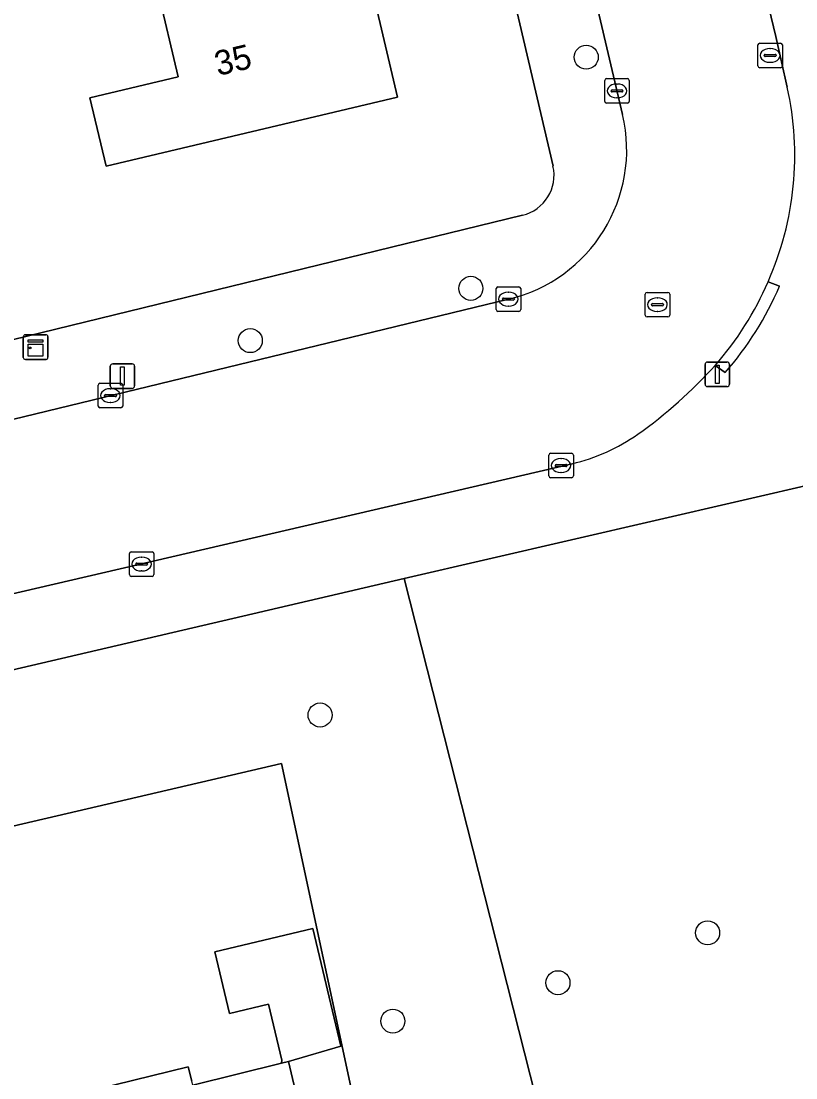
# Model space of a CAD drawing. Extents: x 162026 to 163502, y 387295 to 388169.
# Drawn here: x 163106.76 to 163138.32, y 387932.82 to 387975.82 of the extents above; entities that cross this region are included whole.
import ezdxf

# ---------------------------------------------------------------- set-up
doc = ezdxf.new("R2010")
doc.units = 0
for name, color, linetype in [('IMGEO_Boom', 7, 'Continuous'), ('IMGEO_Erf', 7, 'Continuous'), ('IMGEO_Groenvoorziening', 7, 'Continuous'), ('IMGEO_Kast', 7, 'Continuous'), ('IMGEO_Kolk', 7, 'Continuous'), ('IMGEO_Lichtmast', 7, 'Continuous'), ('IMGEO_Pand', 7, 'Continuous'), ('IMGEO_Pand_nummerreeks', 7, 'Continuous'), ('IMGEO_Rijbaan_lokaal_open', 7, 'Continuous'), ('IMGEO_Rioolput', 7, 'Continuous'), ('IMGEO_Voetpad_open', 7, 'Continuous')]:
    doc.layers.add(name, color=color, linetype=linetype)

msp = doc.modelspace()

# ---------------------------------------------------------------- linework, layer by layer
at = {"layer": 'IMGEO_Boom'}
for centre in [(163129.777, 387974.357), (163125.077, 387964.949), (163116.094, 387962.821), (163118.936, 387947.585), (163134.721, 387938.722), (163128.626, 387936.691), (163121.901, 387935.126)]:
    msp.add_circle(centre, 0.489, dxfattribs=at)
at = {"layer": 'IMGEO_Erf'}
for points in [[(163128.423, 387969.924), (163121.379, 388000), (163117.774, 388015.39), (163116.251, 388021.894)], [(163090.871, 388005.447), (163098.007, 387974.122), (163101.121, 387974.867), (163102.62, 387968.598), (163099.506, 387967.853), (163101.041, 387961.553), (163127.18, 387967.924)], [(163120.604, 387979.028), (163122.095, 387972.734), (163110.221, 387969.92), (163109.56, 387972.709), (163113.152, 387973.56), (163112.321, 387977.066)], [(163113.747, 387932.523), (163117.37, 387933.41), (163117.378, 387933.536), (163116.837, 387935.816), (163115.251, 387935.439), (163114.655, 387937.949), (163118.644, 387938.896), (163119.781, 387934.104), (163117.646, 387933.479), (163119.391, 387926.122)], [(163107.593, 387931.804), (163113.565, 387933.266), (163113.707, 387932.683)]]:
    msp.add_lwpolyline(points, dxfattribs=at)
msp.add_lwpolyline([(163117.36, 387945.614), (163071.72, 387934.977), (163076.092, 387916.046), (163076.338, 387914.98), (163076.416, 387914.632), (163077.193, 387911.149), (163119.437, 387921.166), (163122.45, 387921.881)], close=True, dxfattribs=at)
msp.add_arc((163126.799, 387969.547), 1.667, 283.2084, 13.0697, dxfattribs=at)
at = {"layer": 'IMGEO_Groenvoorziening'}
msp.add_lwpolyline([(163139.405, 387957.08), (163122.355, 387953.142), (163129.826, 387923.728), (163148.192, 387928.328), (163143.208, 387949.285)], dxfattribs=at)
msp.add_lwpolyline([(163071.72, 387934.977), (163117.36, 387945.614), (163122.45, 387921.881), (163129.826, 387923.728), (163122.355, 387953.142), (163064.303, 387939.601), (163061.574, 387931.942), (163061.066, 387930.435), (163076.092, 387916.046)], close=True, dxfattribs=at)
at = {"layer": 'IMGEO_Kast'}
for p, q in [((163106.924, 387963.059), (163107.765, 387963.059)), ((163107.765, 387963.059), (163106.924, 387963.059)), ((163107.849, 387962.984), (163107.849, 387962.143)), ((163107.849, 387962.143), (163107.849, 387962.984)), ((163106.849, 387962.134), (163106.849, 387962.975)), ((163106.849, 387962.975), (163106.849, 387962.134)), ((163107.774, 387962.059), (163106.933, 387962.059)), ((163106.933, 387962.059), (163107.774, 387962.059))]:
    msp.add_line(p, q, dxfattribs=at)
for points in [[(163107.044, 387962.849), (163107.644, 387962.849), (163107.644, 387962.764), (163107.044, 387962.764), (163107.044, 387962.849)], [(163107.044, 387962.674), (163107.644, 387962.674), (163107.644, 387962.185), (163107.044, 387962.185), (163107.044, 387962.674)]]:
    msp.add_lwpolyline(points, dxfattribs=at)
msp.add_circle((163107.128, 387962.523), 0.0377, dxfattribs=at)
for centre, start, end in [((163106.927, 387962.981), 92.4484, 184.2845), ((163106.927, 387962.981), 92.4484, 184.2845), ((163107.771, 387962.981), 2.4484, 94.2845), ((163107.771, 387962.981), 2.4484, 94.2845), ((163106.927, 387962.137), 182.4484, 274.2845), ((163106.927, 387962.137), 182.4484, 274.2845), ((163107.771, 387962.137), 272.4484, 4.2845), ((163107.771, 387962.137), 272.4484, 4.2845)]:
    msp.add_arc(centre, 0.0779, start, end, dxfattribs=at)
at = {"layer": 'IMGEO_Kolk'}
for p, q in [((163136.767, 387974.001), (163136.767, 387974.853)), ((163136.842, 387974.927), (163137.694, 387974.927)), ((163137.255, 387974.707), (163137.28, 387974.707)), ((163137.768, 387974.853), (163137.768, 387974.001)), ((163137.026, 387974.421), (163137.026, 387974.433)), ((163137.464, 387974.384), (163137.066, 387974.384)), ((163137.069, 387974.47), (163137.467, 387974.47)), ((163137.51, 387974.433), (163137.51, 387974.421)), ((163137.694, 387973.927), (163136.842, 387973.927)), ((163137.278, 387974.147), (163137.253, 387974.147)), ((163130.53, 387972.559), (163130.53, 387973.411)), ((163130.605, 387973.485), (163131.457, 387973.485)), ((163131.531, 387973.411), (163131.531, 387972.559)), ((163130.789, 387972.979), (163130.789, 387972.991)), ((163131.227, 387972.942), (163130.829, 387972.942)), ((163130.832, 387973.028), (163131.23, 387973.028)), ((163131.018, 387973.265), (163131.043, 387973.265)), ((163131.273, 387972.991), (163131.273, 387972.979)), ((163131.457, 387972.485), (163130.605, 387972.485)), ((163131.041, 387972.705), (163131.016, 387972.705)), ((163126.106, 387964.084), (163126.106, 387964.936)), ((163126.181, 387965.01), (163127.033, 387965.01)), ((163126.594, 387964.79), (163126.619, 387964.79)), ((163127.107, 387964.936), (163127.107, 387964.084)), ((163126.365, 387964.504), (163126.365, 387964.516)), ((163126.803, 387964.467), (163126.405, 387964.467)), ((163126.408, 387964.553), (163126.806, 387964.553)), ((163126.849, 387964.516), (163126.849, 387964.504)), ((163127.033, 387964.01), (163126.181, 387964.01)), ((163126.617, 387964.23), (163126.592, 387964.23)), ((163109.897, 387960.159), (163109.897, 387961.011)), ((163109.972, 387961.085), (163110.824, 387961.085)), ((163110.385, 387960.865), (163110.41, 387960.865)), ((163110.898, 387961.011), (163110.898, 387960.159)), ((163110.156, 387960.579), (163110.156, 387960.591)), ((163110.594, 387960.542), (163110.196, 387960.542)), ((163110.199, 387960.628), (163110.597, 387960.628)), ((163110.64, 387960.591), (163110.64, 387960.579)), ((163110.824, 387960.085), (163109.972, 387960.085)), ((163110.408, 387960.305), (163110.383, 387960.305)), ((163128.251, 387957.313), (163128.251, 387958.165)), ((163128.326, 387958.239), (163129.178, 387958.239)), ((163128.739, 387958.019), (163128.764, 387958.019)), ((163129.252, 387958.165), (163129.252, 387957.313)), ((163128.51, 387957.733), (163128.51, 387957.745)), ((163128.948, 387957.696), (163128.55, 387957.696)), ((163128.553, 387957.782), (163128.951, 387957.782)), ((163128.762, 387957.459), (163128.737, 387957.459)), ((163128.994, 387957.745), (163128.994, 387957.733)), ((163129.178, 387957.239), (163128.326, 387957.239)), ((163111.167, 387953.301), (163111.167, 387954.153)), ((163111.242, 387954.227), (163112.094, 387954.227)), ((163111.655, 387954.007), (163111.68, 387954.007)), ((163112.168, 387954.153), (163112.168, 387953.301)), ((163111.426, 387953.721), (163111.426, 387953.733)), ((163111.864, 387953.684), (163111.466, 387953.684)), ((163111.469, 387953.77), (163111.867, 387953.77)), ((163111.91, 387953.733), (163111.91, 387953.721)), ((163112.094, 387953.227), (163111.242, 387953.227)), ((163111.678, 387953.447), (163111.653, 387953.447))]:
    msp.add_line(p, q, dxfattribs=at)
for points in [[(163136.767, 387974.001), (163136.767, 387974.853)], [(163136.842, 387974.927), (163137.694, 387974.927)], [(163137.768, 387974.853), (163137.768, 387974.001)], [(163137.694, 387973.927), (163136.842, 387973.927)], [(163130.53, 387972.559), (163130.53, 387973.411)], [(163130.605, 387973.485), (163131.457, 387973.485)], [(163131.531, 387973.411), (163131.531, 387972.559)], [(163131.457, 387972.485), (163130.605, 387972.485)], [(163126.106, 387964.084), (163126.106, 387964.936)], [(163126.181, 387965.01), (163127.033, 387965.01)], [(163127.107, 387964.936), (163127.107, 387964.084)], [(163127.033, 387964.01), (163126.181, 387964.01)], [(163109.897, 387960.159), (163109.897, 387961.011)], [(163109.972, 387961.085), (163110.824, 387961.085)], [(163110.898, 387961.011), (163110.898, 387960.159)], [(163110.824, 387960.085), (163109.972, 387960.085)], [(163128.251, 387957.313), (163128.251, 387958.165)], [(163128.326, 387958.239), (163129.178, 387958.239)], [(163129.252, 387958.165), (163129.252, 387957.313)], [(163129.178, 387957.239), (163128.326, 387957.239)], [(163111.167, 387953.301), (163111.167, 387954.153)], [(163111.242, 387954.227), (163112.094, 387954.227)], [(163112.168, 387954.153), (163112.168, 387953.301)], [(163112.094, 387953.227), (163111.242, 387953.227)]]:
    msp.add_lwpolyline(points, dxfattribs=at)
for centre, radius, start, end in [((163136.844, 387974.851), 0.0765, 91.552, 178.448), ((163136.844, 387974.851), 0.0765, 91.552, 178.448), ((163137.692, 387974.851), 0.0765, 1.552, 88.448), ((163137.692, 387974.851), 0.0765, 1.552, 88.448), ((163137.066, 387974.43), 0.0403, 85.8775, 175.7526), ((163137.063, 387974.42), 0.0366, 178.938, 274.7102), ((163137.467, 387974.427), 0.043, 264.8664, 352.4533), ((163137.471, 387974.432), 0.0386, 1.7309, 96.639), ((163136.844, 387974.003), 0.0765, 181.552, 268.448), ((163136.844, 387974.003), 0.0765, 181.552, 268.448), ((163137.692, 387974.003), 0.0765, 271.552, 358.448), ((163137.692, 387974.003), 0.0765, 271.552, 358.448), ((163130.607, 387973.409), 0.0765, 91.552, 178.448), ((163130.607, 387973.409), 0.0765, 91.552, 178.448), ((163131.455, 387973.409), 0.0765, 1.552, 88.448), ((163131.455, 387973.409), 0.0765, 1.552, 88.448), ((163130.829, 387972.988), 0.0403, 85.8775, 175.7526), ((163130.826, 387972.978), 0.0366, 178.938, 274.7102), ((163131.23, 387972.985), 0.043, 264.8664, 352.4533), ((163131.234, 387972.99), 0.0386, 1.7309, 96.639), ((163130.607, 387972.561), 0.0765, 181.552, 268.448), ((163130.607, 387972.561), 0.0765, 181.552, 268.448), ((163131.455, 387972.561), 0.0765, 271.552, 358.448), ((163131.455, 387972.561), 0.0765, 271.552, 358.448), ((163126.183, 387964.934), 0.0765, 91.552, 178.448), ((163126.183, 387964.934), 0.0765, 91.552, 178.448), ((163127.031, 387964.934), 0.0765, 1.552, 88.448), ((163127.031, 387964.934), 0.0765, 1.552, 88.448), ((163126.405, 387964.513), 0.0403, 85.8775, 175.7526), ((163126.402, 387964.503), 0.0366, 178.938, 274.7102), ((163126.806, 387964.51), 0.043, 264.8664, 352.4533), ((163126.81, 387964.515), 0.0386, 1.7309, 96.639), ((163126.183, 387964.086), 0.0765, 181.552, 268.448), ((163126.183, 387964.086), 0.0765, 181.552, 268.448), ((163127.031, 387964.086), 0.0765, 271.552, 358.448), ((163127.031, 387964.086), 0.0765, 271.552, 358.448), ((163109.974, 387961.009), 0.0765, 91.552, 178.448), ((163109.974, 387961.009), 0.0765, 91.552, 178.448), ((163110.822, 387961.009), 0.0765, 1.552, 88.448), ((163110.822, 387961.009), 0.0765, 1.552, 88.448), ((163110.196, 387960.588), 0.0403, 85.8775, 175.7526), ((163110.193, 387960.578), 0.0366, 178.938, 274.7102), ((163110.597, 387960.585), 0.043, 264.8664, 352.4533), ((163110.601, 387960.59), 0.0386, 1.7309, 96.639), ((163109.974, 387960.161), 0.0765, 181.552, 268.448), ((163109.974, 387960.161), 0.0765, 181.552, 268.448), ((163110.822, 387960.161), 0.0765, 271.552, 358.448), ((163110.822, 387960.161), 0.0765, 271.552, 358.448), ((163128.328, 387958.163), 0.0765, 91.552, 178.448), ((163128.328, 387958.163), 0.0765, 91.552, 178.448), ((163129.176, 387958.163), 0.0765, 1.552, 88.448), ((163129.176, 387958.163), 0.0765, 1.552, 88.448), ((163128.55, 387957.742), 0.0403, 85.8775, 175.7526), ((163128.547, 387957.732), 0.0366, 178.938, 274.7102), ((163128.951, 387957.739), 0.043, 264.8664, 352.4533), ((163128.955, 387957.744), 0.0386, 1.7309, 96.639), ((163128.328, 387957.315), 0.0765, 181.552, 268.448), ((163128.328, 387957.315), 0.0765, 181.552, 268.448), ((163129.176, 387957.315), 0.0765, 271.552, 358.448), ((163129.176, 387957.315), 0.0765, 271.552, 358.448), ((163111.244, 387954.151), 0.0765, 91.552, 178.448), ((163111.244, 387954.151), 0.0765, 91.552, 178.448), ((163112.092, 387954.151), 0.0765, 1.552, 88.448), ((163112.092, 387954.151), 0.0765, 1.552, 88.448), ((163111.466, 387953.73), 0.0403, 85.8775, 175.7526), ((163111.463, 387953.72), 0.0366, 178.938, 274.7102), ((163111.867, 387953.727), 0.043, 264.8664, 352.4533), ((163111.871, 387953.732), 0.0386, 1.7309, 96.639), ((163111.244, 387953.303), 0.0765, 181.552, 268.448), ((163111.244, 387953.303), 0.0765, 181.552, 268.448), ((163112.092, 387953.303), 0.0765, 271.552, 358.448), ((163112.092, 387953.303), 0.0765, 271.552, 358.448)]:
    msp.add_arc(centre, radius, start, end, dxfattribs=at)
for centre, major_axis, ratio, start_param, end_param in [((163137.254, 387974.427), (-0.387, 0.002), 0.722429, 4.712389, 7.853982), ((163137.279, 387974.427), (-0.39, 0.002), 0.717154, 1.570796, 4.712389), ((163131.017, 387972.985), (-0.387, 0.002), 0.722429, 4.712389, 7.853982), ((163131.042, 387972.985), (-0.39, 0.002), 0.717154, 1.570796, 4.712389), ((163126.593, 387964.51), (-0.387, 0.002), 0.722429, 4.712389, 7.853982), ((163126.618, 387964.51), (-0.39, 0.002), 0.717154, 1.570796, 4.712389), ((163110.384, 387960.585), (-0.387, 0.002), 0.722429, 4.712389, 7.853982), ((163110.409, 387960.585), (-0.39, 0.002), 0.717154, 1.570796, 4.712389), ((163128.738, 387957.739), (-0.387, 0.002), 0.722429, 4.712389, 7.853982), ((163128.763, 387957.739), (-0.39, 0.002), 0.717154, 1.570796, 4.712389), ((163111.654, 387953.727), (-0.387, 0.002), 0.722429, 4.712389, 7.853982), ((163111.679, 387953.727), (-0.39, 0.002), 0.717154, 1.570796, 4.712389)]:
    msp.add_ellipse(centre, major_axis=major_axis, ratio=ratio, start_param=start_param, end_param=end_param, dxfattribs=at)
at = {"layer": 'IMGEO_Lichtmast'}
for p, q in [((163110.391, 387960.978), (163110.391, 387961.778)), ((163110.391, 387961.778), (163110.391, 387960.978)), ((163110.491, 387961.878), (163111.281, 387961.878)), ((163111.281, 387961.878), (163110.491, 387961.878)), ((163111.381, 387961.778), (163111.381, 387960.978)), ((163111.381, 387960.978), (163111.381, 387961.778)), ((163134.619, 387961.05), (163134.619, 387961.85)), ((163134.619, 387961.85), (163134.619, 387961.05)), ((163134.719, 387961.95), (163135.509, 387961.95)), ((163135.509, 387961.95), (163134.719, 387961.95)), ((163135.609, 387961.85), (163135.609, 387961.05)), ((163135.609, 387961.05), (163135.609, 387961.85)), ((163111.281, 387960.878), (163110.491, 387960.878)), ((163110.491, 387960.878), (163111.281, 387960.878)), ((163135.509, 387960.95), (163134.719, 387960.95)), ((163134.719, 387960.95), (163135.509, 387960.95))]:
    msp.add_line(p, q, dxfattribs=at)
for points in [[(163110.811, 387961.753), (163110.961, 387961.753), (163110.961, 387961.003), (163110.811, 387961.003), (163110.811, 387961.753)], [(163135.039, 387961.825), (163135.189, 387961.825), (163135.189, 387961.075), (163135.039, 387961.075), (163135.039, 387961.825)]]:
    msp.add_lwpolyline(points, dxfattribs=at)
for centre, start, end in [((163110.491, 387961.778), 90, 180), ((163110.491, 387961.778), 90, 180), ((163111.281, 387961.778), 0, 90), ((163111.281, 387961.778), 360, 90), ((163134.719, 387961.85), 90, 180), ((163134.719, 387961.85), 90, 180), ((163135.509, 387961.85), 0, 90), ((163135.509, 387961.85), 360, 90), ((163110.491, 387960.978), 180, 270), ((163110.491, 387960.978), 180, 270), ((163111.281, 387960.978), 270, 0), ((163111.281, 387960.978), 270, 0), ((163134.719, 387961.05), 180, 270), ((163134.719, 387961.05), 180, 270), ((163135.509, 387961.05), 270, 0), ((163135.509, 387961.05), 270, 0)]:
    msp.add_arc(centre, 0.1, start, end, dxfattribs=at)
at = {"layer": 'IMGEO_Pand'}
for points in [[(163112.321, 387977.066), (163113.152, 387973.56), (163109.56, 387972.709), (163110.221, 387969.92), (163122.095, 387972.734), (163120.604, 387979.028)], [(163117.37, 387933.41), (163117.646, 387933.479), (163119.781, 387934.104), (163118.644, 387938.896), (163114.655, 387937.949), (163115.251, 387935.439), (163116.837, 387935.816), (163117.378, 387933.536)], [(163107.722, 387931.204), (163109.31, 387923.791), (163109.115, 387923.747), (163109.434, 387922.401), (163114.439, 387923.588), (163114.134, 387924.876), (163115.476, 387925.194), (163115.6, 387925.223), (163119.391, 387926.122), (163117.646, 387933.479), (163117.37, 387933.41), (163113.747, 387932.523), (163113.707, 387932.683), (163113.565, 387933.266), (163107.593, 387931.804), (163107.64, 387931.586)]]:
    msp.add_lwpolyline(points, close=True, dxfattribs=at)
at = {"layer": 'IMGEO_Rijbaan_lokaal_open'}
for points in [[(163117.044, 388032.529), (163120.642, 388017.196), (163122.418, 388009.627), (163124.677, 388000), (163126.086, 387994.011), (163127.711, 387987.103), (163131.258, 387972.023)], [(163137.966, 387973.133), (163137.504, 387975.205), (163136.25, 387980.377), (163135.37, 387984.011), (163134.623, 387987.094), (163133.205, 387992.949), (163132.141, 387997.343), (163129.346, 388008.879), (163127.975, 388014.81)], [(163126.604, 387964.508), (163105.497, 387959.397), (163097.224, 387957.394), (163075.565, 387952.15)], [(163018.436, 387931.645), (163035.919, 387935.686), (163089.683, 387948.636), (163129.202, 387957.809)]]:
    msp.add_lwpolyline(points, dxfattribs=at)
for centre, radius, start, end in [((163125.55, 387970.362), 12.721, 336.1594, 12.5815), ((163125.172, 387970.593), 6.252, 283.2423, 13.2182), ((163125.34, 387970.35), 12.909, 318.5969, 336.5827), ((163121.049, 387974.325), 18.757, 305.2736, 318.1585), ((163127.332, 387965.557), 7.97, 283.5664, 304.7983)]:
    msp.add_arc(centre, radius, start, end, dxfattribs=at)
at = {"layer": 'IMGEO_Rioolput'}
for p, q in [((163132.177, 387963.859), (163132.177, 387964.711)), ((163132.252, 387964.785), (163133.104, 387964.785)), ((163133.178, 387964.711), (163133.178, 387963.859)), ((163132.436, 387964.279), (163132.436, 387964.291)), ((163132.479, 387964.328), (163132.877, 387964.328)), ((163132.665, 387964.565), (163132.69, 387964.565)), ((163132.92, 387964.291), (163132.92, 387964.279)), ((163132.874, 387964.242), (163132.476, 387964.242)), ((163132.688, 387964.005), (163132.663, 387964.005)), ((163133.104, 387963.785), (163132.252, 387963.785))]:
    msp.add_line(p, q, dxfattribs=at)
for points in [[(163132.177, 387963.859), (163132.177, 387964.711)], [(163132.252, 387964.785), (163133.104, 387964.785)], [(163133.178, 387964.711), (163133.178, 387963.859)], [(163133.104, 387963.785), (163132.252, 387963.785)]]:
    msp.add_lwpolyline(points, dxfattribs=at)
for centre, radius, start, end in [((163132.254, 387964.709), 0.0765, 91.552, 178.448), ((163132.254, 387964.709), 0.0765, 91.552, 178.448), ((163133.102, 387964.709), 0.0765, 1.552, 88.448), ((163133.102, 387964.709), 0.0765, 1.552, 88.448), ((163132.476, 387964.288), 0.0403, 85.8775, 175.7526), ((163132.473, 387964.278), 0.0366, 178.938, 274.7102), ((163132.877, 387964.285), 0.043, 264.8664, 352.4533), ((163132.881, 387964.29), 0.0386, 1.7309, 96.639), ((163132.254, 387963.861), 0.0765, 181.552, 268.448), ((163132.254, 387963.861), 0.0765, 181.552, 268.448), ((163133.102, 387963.861), 0.0765, 271.552, 358.448), ((163133.102, 387963.861), 0.0765, 271.552, 358.448)]:
    msp.add_arc(centre, radius, start, end, dxfattribs=at)
for centre, major_axis, ratio, start_param, end_param in [((163132.664, 387964.285), (-0.387, 0.002), 0.722429, 4.712389, 7.853982), ((163132.689, 387964.285), (-0.39, 0.002), 0.717154, 1.570796, 4.712389)]:
    msp.add_ellipse(centre, major_axis=major_axis, ratio=ratio, start_param=start_param, end_param=end_param, dxfattribs=at)
at = {"layer": 'IMGEO_Voetpad_open'}
for points in [[(163121.473, 388042.94), (163127.975, 388014.81), (163128.462, 388014.928), (163129.834, 388008.998), (163129.346, 388008.879), (163132.141, 387997.343), (163132.627, 387997.461), (163133.691, 387993.067), (163133.205, 387992.949), (163134.623, 387987.094), (163135.703, 387987.318), (163137.272, 387980.619), (163136.25, 387980.377), (163137.504, 387975.205), (163137.966, 387973.133)], [(163113.658, 388032.963), (163116.251, 388021.894), (163117.774, 388015.39), (163121.379, 388000), (163128.423, 387969.924)], [(163131.258, 387972.023), (163127.711, 387987.103), (163127.225, 387986.983), (163125.6, 387993.891), (163126.086, 387994.011), (163124.677, 388000), (163122.418, 388009.627), (163121.933, 388009.507), (163120.157, 388017.076), (163120.642, 388017.196), (163117.044, 388032.529)], [(163127.18, 387967.924), (163101.041, 387961.553), (163099.913, 387961.278), (163073.985, 387954.959)], [(163137.186, 387965.22), (163137.654, 387965.041)], [(163137.654, 387965.041), (163137.186, 387965.22)], [(163075.565, 387952.15), (163097.224, 387957.394), (163097.107, 387957.88), (163105.38, 387959.882), (163105.497, 387959.397), (163126.604, 387964.508)], [(163135.433, 387961.522), (163135.023, 387961.813)], [(163135.023, 387961.813), (163135.433, 387961.522)], [(163129.202, 387957.809), (163089.683, 387948.636), (163035.919, 387935.686)], [(163122.355, 387953.142), (163139.405, 387957.08)], [(163036.507, 387933.015), (163062.488, 387939.172), (163064.303, 387939.601), (163122.355, 387953.142)]]:
    msp.add_lwpolyline(points, dxfattribs=at)
for centre, radius, start, end in [((163125.55, 387970.362), 12.721, 336.1594, 12.5815), ((163125.172, 387970.593), 6.252, 283.2423, 13.2182), ((163126.799, 387969.547), 1.667, 283.2084, 13.0697), ((163125.34, 387970.35), 12.909, 318.5969, 336.5827), ((163125.348, 387970.347), 13.401, 318.8101, 336.6741), ((163125.348, 387970.347), 13.401, 318.8101, 336.6741), ((163121.049, 387974.325), 18.757, 305.2736, 318.1585), ((163127.332, 387965.557), 7.97, 283.5664, 304.7983)]:
    msp.add_arc(centre, radius, start, end, dxfattribs=at)

# ---------------------------------------------------------------- texts
at = {"layer": 'IMGEO_Pand_nummerreeks'}
msp.add_text('35', height=1, rotation=13.3325, dxfattribs=at).set_placement((163114.773, 387973.588))

doc.saveas('drawing.dxf')
